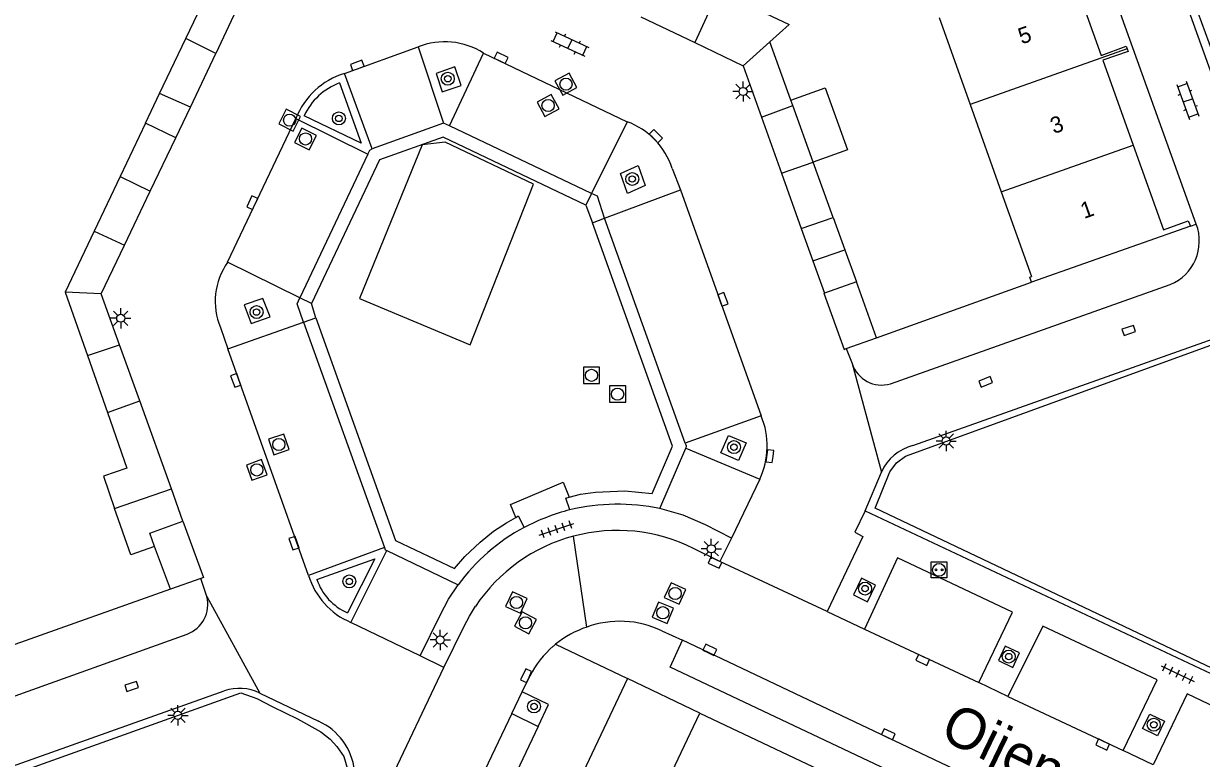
# Model space of a CAD drawing. Extents: x 124000 to 128010, y 398999 to 403000.
# Drawn here: x 127352.4 to 127424.9, y 399217.9 to 399263.1 of the extents above; entities that cross this region are included whole.
import ezdxf

# ---------------------------------------------------------------- set-up
doc = ezdxf.new("R2010")
doc.units = 0
for name, color, linetype in [('gg-afsc-faunaraster', 7, 'Continuous'), ('gg-afsc-muur', 7, 'Continuous'), ('gg-anno-huisnummerreeks BGT', 7, 'Continuous'), ('gg-anno-openbare ruimte label', 7, 'Continuous'), ('gg-bbg-bijgebouw', 7, 'Continuous'), ('gg-bbg-gedigitaliseerde bebouwing', 7, 'Continuous'), ('gg-bbg-gedigitaliseerde bijgebouw', 7, 'Continuous'), ('gg-bbg-hoofdgebouw', 7, 'Continuous'), ('gg-bbg-luifel en loopbrug', 7, 'Continuous'), ('gg-bbg-tussenscheiding', 7, 'Continuous'), ('gg-knt-verharding', 7, 'Continuous'), ('gg-knt-verharding nz', 7, 'Continuous'), ('gt-grn-groengrens', 7, 'Continuous'), ('gt-grn-vlakafsluiter', 7, 'Continuous'), ('gt-grn-weggrens', 7, 'Continuous'), ('gt-symb-boom', 7, 'Continuous'), ('gt-symb-klinker verharding', 7, 'Continuous'), ('gt-symb-kolk', 7, 'Continuous'), ('gt-symb-laadpunt elektrisch vervoer', 7, 'Continuous'), ('gt-symb-lichtmast', 7, 'Continuous'), ('gt-symb-rioolschacht', 7, 'Continuous'), ('gt-symb-tegel verharding', 7, 'Continuous')]:
    doc.layers.add(name, color=color, linetype=linetype)

# ---------------------------------------------------------------- blocks, each defined once
blk = doc.blocks.new('gt0-KOLK')
at = {"layer": 'gt-symb-kolk'}
blk.add_lwpolyline([(0, 0), (0.375, 0), (0.375, 0.4), (-0.375, 0.4), (-0.375, 0), (0, 0)], dxfattribs=at)
blk = doc.blocks.new('gt0-BOOM')
at = {"layer": 'gt-symb-boom'}
for radius in [0.4, 0.2]:
    blk.add_circle((0, 0), radius, dxfattribs=at)
blk = doc.blocks.new('gt0-RS')
at = {"layer": 'gt-symb-rioolschacht'}
blk.add_lwpolyline([(-0.5, -0.5), (0.5, -0.5), (0.5, 0.5), (-0.5, 0.5)], close=True, dxfattribs=at)
blk.add_circle((0, 0), 0.375, dxfattribs=at)
blk = doc.blocks.new('gt0-KL1')
at = {"layer": 'gt-symb-klinker verharding'}
for p, q in [((-1.15, 0.3), (1.15, 0.3)), ((-1, -0.3), (-1, 0.3)), ((-0.5, 0.3), (-0.5, 0.45)), ((0, -0.3), (0, 0.3)), ((0.5, 0.3), (0.5, 0.45)), ((1, -0.3), (1, 0.3)), ((-1.15, -0.3), (1.15, -0.3)), ((-0.5, -0.45), (-0.5, -0.3)), ((0.5, -0.45), (0.5, -0.3))]:
    blk.add_line(p, q, dxfattribs=at)
blk = doc.blocks.new('gt0-LMAST')
at = {"layer": 'gt-symb-lichtmast'}
for p, q in [((-0.182, 0.173), (-0.447, 0.438)), ((-0.005, 0.246), (-0.005, 0.621)), ((0.172, 0.173), (0.437, 0.438)), ((-0.255, -0.004), (-0.63, -0.004)), ((-0.182, -0.181), (-0.447, -0.446)), ((-0.005, -0.254), (-0.005, -0.629)), ((0.437, -0.446), (0.172, -0.181)), ((0.245, -0.004), (0.62, -0.004))]:
    blk.add_line(p, q, dxfattribs=at)
blk.add_circle((-0.005, -0.004), 0.25, dxfattribs=at)
blk = doc.blocks.new('gt0-TEG1')
at = {"layer": 'gt-symb-tegel verharding'}
for p, q in [((-1.125, 0), (1.125, 0)), ((-0.9, -0.25), (-0.9, 0.25)), ((-0.45, -0.25), (-0.45, 0.25)), ((0, -0.25), (0, 0.25)), ((0.45, -0.25), (0.45, 0.25)), ((0.9, -0.25), (0.9, 0.25))]:
    blk.add_line(p, q, dxfattribs=at)
blk = doc.blocks.new('gt0-LEV')
at = {"layer": 'gt-symb-laadpunt elektrisch vervoer'}
blk.add_lwpolyline([(-0.486, 0.501), (0.486, 0.501), (0.486, -0.499), (-0.486, -0.499)], close=True, dxfattribs=at)
for centre, radius in [((0, 0), 0.393), ((-0.186, 0), 0.0566), ((0.186, 0), 0.0566)]:
    blk.add_circle(centre, radius, dxfattribs=at)

msp = doc.modelspace()

# ---------------------------------------------------------------- linework, layer by layer
at = {"layer": 'gg-afsc-faunaraster'}
for p, q in [((127407.164, 399237.135), (127425.732, 399243.731)), ((127404.239, 399233.116), (127405.239, 399235.507)), ((127404.239, 399233.116), (127442.3, 399215.171)), ((127345.972, 399215.336), (127364.763, 399222.023)), ((127366.946, 399221.891), (127370.571, 399220.151))]:
    msp.add_line(p, q, dxfattribs=at)
msp.add_lwpolyline([(127428.79, 399251.079), (127418.335, 399280.172), (127380.298, 399298.242), (127346.006, 399286.002), (127327.919, 399247.938), (127338.341, 399218.849)], dxfattribs=at)
for centre, radius, start, end in [((127407.882, 399234.334), 2.892, 104.38102, 156.06234), ((127365.698, 399219.372), 2.811, 63.64657, 109.43282), ((127369.028, 399216.695), 3.784, 6.67166, 65.94137)]:
    msp.add_arc(centre, radius, start, end, dxfattribs=at)
at = {"layer": 'gg-afsc-muur'}
for p, q in [((127404.93, 399243.776), (127414.478, 399247.198)), ((127361.452, 399228.289), (127351.862, 399224.878))]:
    msp.add_line(p, q, dxfattribs=at)
at = {"layer": 'gg-bbg-bijgebouw'}
for p, q in [((127365.66, 399264.309), (127364.241, 399261.292)), ((127390.418, 399263.557), (127393.737, 399261.966)), ((127393.737, 399261.966), (127396.716, 399260.538)), ((127362.681, 399257.976), (127364.241, 399261.292)), ((127396.716, 399260.538), (127397.841, 399257.375)), ((127397.841, 399257.375), (127399.073, 399253.912)), ((127360.202, 399252.803), (127361.775, 399256.092)), ((127399.073, 399253.912), (127400.284, 399250.507)), ((127358.616, 399249.486), (127360.202, 399252.803)), ((127357.177, 399246.475), (127358.616, 399249.486)), ((127403.695, 399247.225), (127401.727, 399246.534)), ((127404.93, 399243.776), (127403.695, 399247.225)), ((127358.31, 399243.34), (127357.177, 399246.475)), ((127403.064, 399243.108), (127404.93, 399243.776)), ((127359.557, 399239.891), (127358.31, 399243.34)), ((127361.504, 399234.461), (127359.557, 399239.891)), ((127363.314, 399228.947), (127361.452, 399228.289))]:
    msp.add_line(p, q, dxfattribs=at)
for points in [[(127401.727, 399246.534), (127401.696, 399246.523), (127402.935, 399243.062), (127403.064, 399243.108)], [(127362.202, 399232.482), (127363.486, 399229.008), (127363.314, 399228.947)]]:
    msp.add_lwpolyline(points, dxfattribs=at)
at = {"layer": 'gg-bbg-gedigitaliseerde bebouwing'}
for p, q in [((127408.784, 399263.516), (127410.691, 399258.15)), ((127410.691, 399258.15), (127412.601, 399252.773)), ((127412.601, 399252.773), (127414.47, 399247.546))]:
    msp.add_line(p, q, dxfattribs=at)
at = {"layer": 'gg-bbg-gedigitaliseerde bijgebouw'}
for p, q in [((127362.393, 399262.214), (127364.163, 399265.936)), ((127360.782, 399258.825), (127362.393, 399262.214)), ((127399.652, 399258.415), (127398.36, 399262.001)), ((127362.681, 399257.976), (127360.782, 399258.825)), ((127399.771, 399258.085), (127399.652, 399258.415)), ((127401.027, 399254.601), (127399.771, 399258.085)), ((127359.914, 399257), (127358.345, 399253.702)), ((127361.775, 399256.092), (127359.914, 399257)), ((127402.259, 399251.182), (127401.027, 399254.601)), ((127358.345, 399253.702), (127356.751, 399250.349)), ((127400.284, 399250.507), (127402.259, 399251.182)), ((127356.751, 399250.349), (127354.963, 399246.59)), ((127354.963, 399246.59), (127356.336, 399242.679)), ((127356.336, 399242.679), (127357.567, 399239.173)), ((127357.567, 399239.173), (127358.771, 399235.742)), ((127357.998, 399233.258), (127361.504, 399234.461)), ((127361.452, 399228.289), (127360.476, 399230.929))]:
    msp.add_line(p, q, dxfattribs=at)
for points in [[(127395.946, 399264.799), (127399.548, 399263.083), (127398.36, 399262.001)], [(127358.771, 399235.742), (127357.317, 399235.243), (127357.998, 399233.258)], [(127360.476, 399230.929), (127360.179, 399231.734), (127362.202, 399232.482)]]:
    msp.add_lwpolyline(points, dxfattribs=at)
at = {"layer": 'gg-bbg-hoofdgebouw'}
for p, q in [((127424.261, 399250.651), (127414.478, 399247.198)), ((127391.909, 399216.138), (127394.051, 399220.656)), ((127394.051, 399220.656), (127402.928, 399216.448))]:
    msp.add_line(p, q, dxfattribs=at)
for points in [[(127416.904, 399266.395), (127418.767, 399261.174), (127420.296, 399261.731), (127420.362, 399261.569)], [(127420.362, 399261.569), (127420.423, 399261.419), (127418.876, 399260.882), (127420.743, 399255.648)], [(127420.743, 399255.648), (127422.606, 399250.425), (127424.119, 399250.982), (127424.261, 399250.651)], [(127414.478, 399247.198), (127414.367, 399247.509), (127414.47, 399247.546)]]:
    msp.add_lwpolyline(points, dxfattribs=at)
at = {"layer": 'gg-bbg-luifel en loopbrug'}
for p, q in [((127359.914, 399257), (127360.782, 399258.825)), ((127361.775, 399256.092), (127362.681, 399257.976)), ((127402.259, 399251.182), (127402.977, 399249.204)), ((127400.284, 399250.507), (127401.006, 399248.521)), ((127401.006, 399248.521), (127402.977, 399249.204)), ((127402.977, 399249.204), (127403.695, 399247.225)), ((127401.006, 399248.521), (127401.727, 399246.534)), ((127362.202, 399232.482), (127361.504, 399234.461))]:
    msp.add_line(p, q, dxfattribs=at)
for points in [[(127399.652, 399258.415), (127401.768, 399259.178), (127403.143, 399255.364), (127401.027, 399254.601)], [(127360.476, 399230.929), (127359.013, 399230.408), (127357.998, 399233.258)]]:
    msp.add_lwpolyline(points, dxfattribs=at)
at = {"layer": 'gg-bbg-tussenscheiding'}
for p, q in [((127394.591, 399263.796), (127393.737, 399261.966)), ((127364.241, 399261.292), (127362.393, 399262.214)), ((127396.716, 399260.538), (127398.36, 399262.001)), ((127420.362, 399261.569), (127410.691, 399258.15)), ((127397.841, 399257.375), (127399.771, 399258.085)), ((127412.601, 399252.773), (127420.743, 399255.648)), ((127399.073, 399253.912), (127401.027, 399254.601)), ((127358.345, 399253.702), (127360.202, 399252.803)), ((127356.751, 399250.349), (127358.616, 399249.486)), ((127357.177, 399246.475), (127354.963, 399246.59)), ((127356.336, 399242.679), (127358.31, 399243.34)), ((127357.567, 399239.173), (127359.557, 399239.891))]:
    msp.add_line(p, q, dxfattribs=at)
at = {"layer": 'gg-knt-verharding'}
for p, q in [((127376.698, 399261.701), (127378.27, 399256.997)), ((127378.625, 399256.835), (127380.735, 399261.306)), ((127373.869, 399255.417), (127372.164, 399260.056)), ((127369.172, 399257.277), (127373.607, 399255.079)), ((127378.27, 399256.997), (127373.869, 399255.417)), ((127378.625, 399256.835), (127378.27, 399256.997)), ((127387.378, 399252.664), (127378.625, 399256.835)), ((127389.575, 399257.088), (127387.378, 399252.664)), ((127373.607, 399255.079), (127369.416, 399246.246)), ((127392.344, 399254.208), (127392.854, 399252.889)), ((127388.182, 399251.141), (127392.854, 399252.889)), ((127387.034, 399251.942), (127387.433, 399250.861)), ((127393.155, 399237.277), (127388.182, 399251.141)), ((127369.416, 399246.246), (127364.969, 399248.424)), ((127405.783, 399240.939), (127423.006, 399247.051)), ((127370.406, 399245.006), (127370.134, 399245.894)), ((127364.529, 399244.418), (127364.985, 399243.094)), ((127364.985, 399243.094), (127369.652, 399244.74)), ((127369.652, 399244.74), (127374.632, 399230.856)), ((127403.064, 399243.108), (127403.425, 399242.186)), ((127397.826, 399238.963), (127393.155, 399237.277)), ((127391.589, 399233.252), (127393.182, 399236.973)), ((127393.182, 399236.973), (127397.736, 399235.071)), ((127395.998, 399231.439), (127395.281, 399230.001)), ((127374.632, 399230.856), (127369.954, 399229.142)), ((127372.564, 399226.246), (127374.779, 399230.663)), ((127374.779, 399230.663), (127379.171, 399228.556)), ((127395.281, 399230.001), (127393.666, 399230.8)), ((127363.693, 399227.84), (127363.314, 399228.947)), ((127401.887, 399226.924), (127404.2, 399225.83)), ((127391.703, 399225.725), (127392.974, 399225.139)), ((127345.401, 399219.414), (127362.48, 399225.516)), ((127385.028, 399224.785), (127385.161, 399224.895)), ((127378.292, 399223.47), (127376.831, 399224.18)), ((127389.594, 399222.791), (127369.559, 399180.58)), ((127383.108, 399221.961), (127383.576, 399222.93)), ((127394.051, 399220.656), (127389.594, 399222.791)), ((127382.467, 399220.634), (127383.108, 399221.961)), ((127413.02, 399221.681), (127411.23, 399222.531)), ((127382.467, 399220.634), (127384.092, 399219.836)), ((127384.092, 399219.836), (127379.031, 399209.198)), ((127421.97, 399217.479), (127420.121, 399218.347))]:
    msp.add_line(p, q, dxfattribs=at)
for points in [[(127424.622, 399250.778), (127415.114, 399277.272), (127380.076, 399293.878), (127348.942, 399282.765), (127332.294, 399247.775), (127341.766, 399221.279)], [(127377.813, 399260.063), (127378.187, 399258.917), (127379.347, 399259.317), (127378.972, 399260.463), (127377.813, 399260.063)], [(127371.855, 399259.475), (127373.199, 399255.77), (127369.682, 399257.454)], [(127373.094, 399246.188), (127379.914, 399243.335), (127383.81, 399253.245), (127378.376, 399255.836), (127376.957, 399255.653), (127373.094, 399246.188)], [(127373.607, 399255.079), (127373.724, 399255.326), (127373.869, 399255.417)], [(127389.166, 399253.896), (127390.262, 399254.396), (127390.682, 399253.164), (127389.586, 399252.665), (127389.166, 399253.896)], [(127388.182, 399251.141), (127387.74, 399252.492), (127387.378, 399252.664)], [(127365.984, 399245.798), (127366.425, 399244.664), (127367.58, 399245.061), (127367.139, 399246.195), (127365.984, 399245.798)], [(127369.652, 399244.74), (127369.249, 399245.863), (127369.416, 399246.246)], [(127393.155, 399237.277), (127393.215, 399237.111), (127393.182, 399236.973)], [(127395.345, 399236.684), (127395.815, 399237.765), (127396.893, 399237.304), (127396.428, 399236.213), (127395.345, 399236.684)], [(127382.719, 399232.713), (127382.383, 399233.512), (127385.64, 399234.882), (127386.003, 399233.95)], [(127395.998, 399231.439), (127394.395, 399232.258), (127393.023, 399232.841), (127391.589, 399233.252)], [(127404.239, 399233.116), (127403.587, 399231.799), (127404.097, 399231.545), (127401.887, 399226.924)], [(127374.632, 399230.856), (127374.673, 399230.714), (127374.779, 399230.663)], [(127370.466, 399228.893), (127374.032, 399230.163), (127372.353, 399226.83)], [(127411.23, 399222.531), (127413.309, 399226.866), (127406.218, 399230.221), (127404.2, 399225.83)], [(127376.831, 399224.18), (127378.072, 399226.733), (127378.581, 399227.669), (127379.171, 399228.556)], [(127403.511, 399227.949), (127404.378, 399227.51), (127404.869, 399228.532), (127404.002, 399228.972), (127403.511, 399227.949)], [(127378.292, 399223.47), (127379.537, 399226.018), (127379.865, 399226.636), (127380.235, 399227.233)], [(127420.121, 399218.347), (127422.222, 399222.706), (127415.177, 399226.019), (127413.02, 399221.681)], [(127413.648, 399215.345), (127412.827, 399213.724), (127392.231, 399223.492), (127392.974, 399225.139)], [(127412.847, 399224.769), (127412.44, 399223.888), (127413.325, 399223.462), (127413.727, 399224.364), (127412.847, 399224.769)], [(127384.092, 399219.836), (127384.733, 399221.176), (127383.108, 399221.961)], [(127429.053, 399214.131), (127431.084, 399218.496), (127424.051, 399221.84), (127421.97, 399217.479)], [(127421.317, 399219.698), (127421.762, 399220.586), (127422.671, 399220.151), (127422.225, 399219.263), (127421.317, 399219.698)]]:
    msp.add_lwpolyline(points, dxfattribs=at)
for centre, radius, start, end in [((127378.33, 399257.55), 4.46, 57.36335, 111.46003), ((127373.506, 399255.611), 4.643, 106.79866, 158.97383), ((127373.273, 399255.772), 3.965, 110.95055, 154.89821), ((127387.989, 399252.792), 4.58, 18.0127, 69.73592), ((127421.891, 399249.748), 2.919, 292.4646, 20.65299), ((127368.355, 399246.025), 4.149, 144.67903, 202.78503), ((127405.252, 399242.787), 1.923, 198.21517, 286.04166), ((127393.449, 399237.117), 4.75, 334.48533, 22.86529), ((127388.979, 399220.63), 12.889, 78.31732, 103.13103), ((127389.57, 399219.856), 13.783, 104.79274, 117.39649), ((127388.979, 399221.401), 12.141, 118.27613, 143.88943), ((127388.97, 399221.409), 10.498, 104.86798, 146.3078), ((127388.972, 399221.414), 10.494, 63.43027, 104.8876), ((127374.322, 399230.454), 4.561, 196.72244, 247.33064), ((127373.744, 399229.997), 3.459, 198.61053, 246.28699), ((127361.774, 399227.363), 1.977, 290.91276, 13.96308), ((127389.159, 399220.126), 6.186, 87.65011, 109.6205), ((127389.123, 399220.371), 5.943, 64.27491, 87.20563), ((127389.119, 399219.981), 6.31, 108.83604, 128.85193), ((127388.976, 399220.199), 6.052, 130.72486, 153.17106)]:
    msp.add_arc(centre, radius, start, end, dxfattribs=at)
at = {"layer": 'gg-knt-verharding nz'}
for p, q in [((127372.164, 399260.056), (127376.698, 399261.701)), ((127380.735, 399261.306), (127389.575, 399257.088)), ((127364.969, 399248.424), (127369.172, 399257.277)), ((127392.854, 399252.889), (127397.826, 399238.963)), ((127369.954, 399229.142), (127364.985, 399243.094)), ((127397.736, 399235.071), (127395.998, 399231.439)), ((127376.831, 399224.18), (127372.564, 399226.246)), ((127404.2, 399225.83), (127411.23, 399222.531)), ((127413.648, 399215.345), (127392.974, 399225.139)), ((127413.02, 399221.681), (127420.121, 399218.347)), ((127382.467, 399220.634), (127377.399, 399209.968))]:
    msp.add_line(p, q, dxfattribs=at)
at = {"layer": 'gt-grn-groengrens'}
for p, q in [((127387.378, 399252.664), (127387.034, 399251.942)), ((127387.433, 399250.861), (127388.182, 399251.141)), ((127370.134, 399245.894), (127369.416, 399246.246)), ((127369.652, 399244.74), (127370.406, 399245.006))]:
    msp.add_line(p, q, dxfattribs=at)
for points in [[(127453.004, 399210.385), (127404.85, 399233.284), (127405.749, 399235.526), (127406.171, 399236.082), (127406.716, 399236.491), (127426.876, 399243.82), (127427.659, 399244.435), (127428.326, 399245.164), (127428.968, 399246.199), (127429.364, 399247.233), (127429.607, 399248.682), (127429.638, 399249.769), (127429.471, 399250.856), (127423.828, 399266.286), (127418.702, 399280.508), (127408.218, 399285.523), (127380.385, 399298.734), (127370.616, 399295.225), (127345.589, 399286.417), (127342.097, 399279.071), (127327.467, 399247.997), (127329.256, 399242.75), (127337.823, 399218.724), (127338.846, 399216.914)], [(127387.034, 399251.942), (127378.235, 399256.135), (127374.328, 399254.732), (127370.134, 399245.894)], [(127386.003, 399233.95), (127386.701, 399234.151), (127387.62, 399234.267), (127389.429, 399234.346), (127391.116, 399234.179), (127392.368, 399237.103), (127387.433, 399250.861)], [(127370.406, 399245.006), (127375.315, 399231.293), (127378.933, 399229.557), (127379.584, 399230.301), (127380.518, 399231.192), (127381.339, 399231.854), (127382.137, 399232.382), (127382.719, 399232.713)], [(127386.051, 399233.182), (127385.805, 399233.893), (127386.003, 399233.95)], [(127382.719, 399232.713), (127382.871, 399232.8), (127383.228, 399232.093)], [(127352.552, 399217.165), (127365.78, 399221.912), (127366.763, 399221.558), (127367.747, 399221.043), (127369.275, 399220.311), (127370.7, 399219.498), (127371.291, 399219.052), (127371.694, 399218.606), (127372.122, 399217.981), (127372.374, 399217.139)]]:
    msp.add_lwpolyline(points, dxfattribs=at)
at = {"layer": 'gt-grn-vlakafsluiter'}
msp.add_line((127424.261, 399250.651), (127424.622, 399250.778), dxfattribs=at)
at = {"layer": 'gt-grn-weggrens'}
for p, q in [((127403.425, 399242.186), (127405.239, 399235.507)), ((127387.082, 399225.953), (127386.276, 399231.556)), ((127401.887, 399226.924), (127395.281, 399230.001)), ((127363.693, 399227.84), (127366.946, 399221.891)), ((127385.161, 399224.895), (127389.594, 399222.791)), ((127374.819, 399216.18), (127378.292, 399223.47))]:
    msp.add_line(p, q, dxfattribs=at)

# ---------------------------------------------------------------- block references
at = {"layer": 'gt-symb-boom'}
for p in [(127378.529, 399259.734), (127371.821, 399257.29), (127389.889, 399253.557), (127366.755, 399245.361), (127396.153, 399237.039), (127372.465, 399228.768), (127404.223, 399228.325), (127413.072, 399224.135), (127383.838, 399221.064), (127422.006, 399219.94)]:
    msp.add_blockref('gt0-BOOM', p, dxfattribs=at)
at = {"layer": 'gt-symb-klinker verharding'}
for p, rotation in [((127386.054, 399261.875), -24.719093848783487), ((127424.1, 399258.404), -70.24210002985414)]:
    msp.add_blockref('gt0-KL1', p, dxfattribs=dict(at, rotation=rotation))
at = {"layer": 'gt-symb-kolk'}
for p, rotation in [((127381.73, 399260.839), -25.15537243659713), ((127373.022, 399260.37), 20.12016579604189), ((127391.481, 399256.339), 135.48623256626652), ((127366.669, 399252.01), 64.6647230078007), ((127395.286, 399246.076), -70.3692977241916), ((127420.529, 399244.043), 18.362468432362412), ((127365.657, 399241.216), 109.68464273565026), ((127411.722, 399240.878), 21.769501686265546), ((127398.557, 399236.459), 82.64762063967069), ((127369.245, 399231.189), 109.08724450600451), ((127395.061, 399230.1), 155.22886109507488), ((127394.583, 399224.372), -25.335276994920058), ((127407.854, 399224.111), 154.84462756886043), ((127383.531, 399222.872), 64.53665493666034), ((127359.121, 399222.108), 18.670583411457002), ((127405.567, 399219.17), -25.33527699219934), ((127418.938, 399218.903), 154.84462756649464)]:
    msp.add_blockref('gt0-KOLK', p, dxfattribs=dict(at, rotation=rotation))
at = {"layer": 'gt-symb-laadpunt elektrisch vervoer'}
msp.add_blockref('gt0-LEV', (127408.779, 399229.48), dxfattribs=at)
at = {"layer": 'gt-symb-lichtmast'}
for p in [(127396.719, 399258.951), (127358.392, 399244.983), (127409.225, 399237.421), (127394.76, 399230.78), (127378.068, 399225.165), (127361.911, 399220.521)]:
    msp.add_blockref('gt0-LMAST', p, dxfattribs=at)
at = {"layer": 'gt-symb-rioolschacht'}
for p, rotation in [((127385.807, 399259.396), 28.56471819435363), ((127384.704, 399258.083), 28.56471819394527), ((127368.788, 399257.18), -26.87253899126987), ((127369.768, 399256.024), -26.744420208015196), ((127368.125, 399237.205), -161.5106736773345), ((127366.765, 399235.636), -70.00710602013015), ((127392.525, 399228.025), -24.6951465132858), ((127382.753, 399227.471), -24.643095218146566), ((127391.772, 399226.838), -112.38636556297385), ((127383.317, 399226.213), -28.487007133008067)]:
    msp.add_blockref('gt0-RS', p, dxfattribs=dict(at, rotation=rotation))
for p in [(127387.377, 399241.464), (127388.985, 399240.306)]:
    msp.add_blockref('gt0-RS', p, dxfattribs=at)
at = {"layer": 'gt-symb-tegel verharding'}
for p, rotation in [((127385.226, 399231.976), 18.96025108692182), ((127423.481, 399223.092), -25.411600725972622)]:
    msp.add_blockref('gt0-TEG1', p, dxfattribs=dict(at, rotation=rotation))

# ---------------------------------------------------------------- texts
at = {"layer": 'gg-anno-huisnummerreeks BGT'}
for s, p in [('5', (127413.87, 399261.839)), ('3', (127415.844, 399256.32)), ('1', (127417.709, 399251.092))]:
    msp.add_text(s, height=1, rotation=19.6, dxfattribs=at).set_placement(p)
at = {"layer": 'gg-anno-openbare ruimte label'}
msp.add_text('Oijensingel', height=2.5, rotation=334.2, dxfattribs=at).set_placement((127408.733, 399219.122))

doc.saveas('drawing.dxf')
